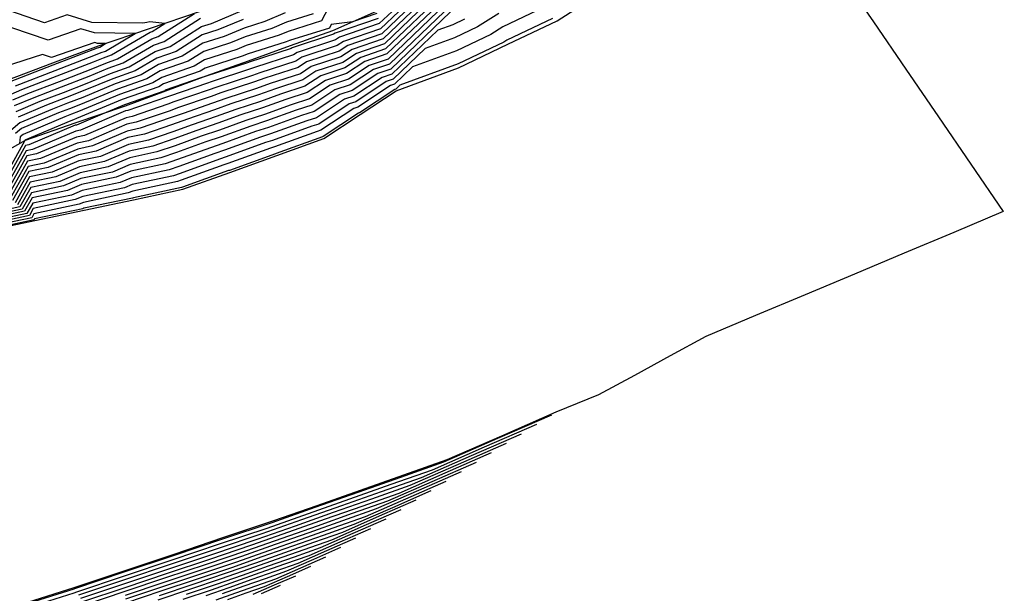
# Model space of a CAD drawing. Extents: x 2188792 to 2191981, y 386090 to 389710.
# Drawn here: x 2190937.3 to 2191098.7, y 388260.4 to 388354.6 of the extents above; entities that cross this region are included whole.
import ezdxf

# ---------------------------------------------------------------- set-up
doc = ezdxf.new("R2010")
doc.units = 0
for name, color, linetype in [('DTM Contours Major', 7, 'Continuous'), ('DTM Contours Minor', 7, 'Continuous'), ('PH Exist DTM Breakline', 7, 'Continuous')]:
    doc.layers.add(name, color=color, linetype=linetype)

msp = doc.modelspace()

# ---------------------------------------------------------------- linework, layer by layer
at = {"layer": 'DTM Contours Major'}
for points in [[(2191005.96, 388355.92), (2190997.78, 388348.11), (2190994.68, 388347.05), (2190991.26, 388344.79), (2190988.27, 388343.81), (2190984.88, 388341.57), (2190981.85, 388340.58), (2190977.48, 388339.01), (2190974.4, 388338.01), (2190970.08, 388336.45), (2190967.11, 388335.43), (2190962.82, 388333.88), (2190959.82, 388332.85), (2190955.37, 388331.91), (2190951.86, 388330.41), (2190947.25, 388329.44), (2190943.89, 388328.03), (2190939.13, 388327.03), (2190937.33, 388323.82), (2190931.31, 388322.55)], [(2191022.22, 388356.07), (2191016.58, 388353.39), (2191014.62, 388352.15), (2191008.97, 388349.46), (2191001.8, 388346.81), (2190998.82, 388343.97), (2190998.18, 388343.75), (2190992.78, 388340.18), (2190992.16, 388339.98), (2190986.76, 388336.41), (2190986.13, 388336.21), (2190979.11, 388333.67), (2190978.47, 388333.47), (2190971.46, 388330.94), (2190970.84, 388330.73), (2190963.83, 388328.2), (2190963.21, 388327.98), (2190955.87, 388326.44), (2190955.14, 388326.13), (2190947.76, 388324.57), (2190947.07, 388324.28), (2190939.66, 388322.72), (2190939.29, 388322.06), (2190931.62, 388320.44)], [(2191000.58, 388355.92), (2190996.74, 388352.26), (2190991.18, 388350.35), (2190989.74, 388349.4), (2190984.38, 388347.64), (2190983.01, 388346.73), (2190977.56, 388344.96), (2190975.85, 388344.34), (2190970.33, 388342.55), (2190968.71, 388341.97), (2190963.38, 388340.13), (2190961.82, 388339.57), (2190956.44, 388337.72), (2190954.87, 388337.39), (2190948.58, 388334.7), (2190946.74, 388334.31), (2190940.71, 388331.78), (2190938.61, 388331.34), (2190935.38, 388325.57)], [(2190987.94, 388356.48), (2190986.83, 388354.36), (2190981.35, 388352.65), (2190979.88, 388352.02), (2190974.49, 388350.33), (2190972.95, 388349.68), (2190967.63, 388347.99), (2190965.94, 388346.91), (2190960.65, 388345.09), (2190959.17, 388344.21), (2190953.72, 388342.31), (2190946.97, 388339.49), (2190945.84, 388339.05), (2190944.72, 388338.62), (2190937.89, 388335.73), (2190937.39, 388335.32), (2190937.3, 388334.25)], [(2190936.48, 388340.46), (2190939.67, 388341.8), (2190944.16, 388343.54), (2190948.72, 388345.3), (2190951.82, 388346.6), (2190954.32, 388347.47), (2190959.26, 388350.38), (2190961.04, 388351), (2190967.01, 388354.79)], [(2191022.1, 388288.11), (2191013.56, 388284.37), (2191005.03, 388280.63), (2190998.24, 388278.24), (2190991.45, 388275.85), (2190984.67, 388273.46), (2190977.88, 388271.07), (2190970.07, 388268.46), (2190962.26, 388265.84), (2190954.46, 388263.23), (2190946.65, 388260.61), (2190946.22, 388260.43), (2190938.94, 388258.12)], [(2191009.74, 388280.34), (2191002.78, 388277.29), (2190995.83, 388274.25), (2190990.3, 388272.3), (2190984.77, 388270.35), (2190979.24, 388268.4), (2190973.71, 388266.46), (2190967.35, 388264.33), (2190960.99, 388262.2), (2190954.63, 388260.07)], [(2190997.38, 388272.56), (2190992.01, 388270.21), (2190986.63, 388267.86), (2190982.36, 388266.35), (2190978.09, 388264.85), (2190973.82, 388263.35), (2190969.54, 388261.84), (2190964.63, 388260.2)], [(2190985.02, 388264.79), (2190981.23, 388263.13), (2190977.44, 388261.47), (2190974.42, 388260.41), (2190971.41, 388259.35)]]:
    msp.add_lwpolyline(points, dxfattribs=at)
at = {"layer": 'DTM Contours Minor'}
for points in [[(2191007.03, 388355.92), (2190997.99, 388347.28), (2190995.38, 388346.39), (2190991.56, 388343.87), (2190989.05, 388343.04), (2190985.26, 388340.54), (2190982.71, 388339.71), (2190977.8, 388337.94), (2190975.22, 388337.1), (2190970.36, 388335.35), (2190967.86, 388334.49), (2190963.03, 388332.75), (2190960.5, 388331.88), (2190955.47, 388330.82), (2190952.52, 388329.55), (2190947.35, 388328.47), (2190944.52, 388327.28), (2190939.24, 388326.17), (2190937.72, 388323.46), (2190931.37, 388322.13)], [(2191008.03, 388355.84), (2190998.2, 388346.45), (2190996.08, 388345.73), (2190991.86, 388342.95), (2190989.83, 388342.28), (2190985.64, 388339.51), (2190983.56, 388338.83), (2190978.13, 388336.87), (2190976.03, 388336.19), (2190970.63, 388334.25), (2190968.6, 388333.55), (2190963.23, 388331.61), (2190961.18, 388330.9), (2190955.57, 388329.72), (2190953.17, 388328.7), (2190947.45, 388327.49), (2190945.16, 388326.53), (2190939.34, 388325.31), (2190938.11, 388323.11), (2190931.43, 388321.71)], [(2191015.93, 388355.58), (2191012.46, 388353.39), (2191008.67, 388351.59), (2191003.87, 388349.82), (2190998.61, 388344.8), (2190997.48, 388344.41), (2190992.47, 388341.1), (2190991.38, 388340.74), (2190986.39, 388337.44), (2190985.28, 388337.08), (2190978.78, 388334.74), (2190977.66, 388334.38), (2190971.18, 388332.04), (2190970.1, 388331.67), (2190963.63, 388329.33), (2190962.53, 388328.96), (2190955.77, 388327.53), (2190954.49, 388326.98), (2190947.66, 388325.55), (2190946.43, 388325.03), (2190939.55, 388323.58), (2190938.9, 388322.41), (2190931.56, 388320.86)], [(2190995.91, 388355.57), (2190991.93, 388354.21), (2190988.45, 388353.75), (2190988.15, 388353.18), (2190981.59, 388351.13), (2190981.05, 388350.91), (2190974.66, 388348.89), (2190973.99, 388348.61), (2190967.76, 388346.63), (2190966.92, 388346.1), (2190960.92, 388344.03), (2190960.14, 388343.56), (2190954.11, 388341.46), (2190946.62, 388338.32), (2190946.17, 388338.15), (2190945.73, 388337.98), (2190938.18, 388334.79), (2190938.16, 388334.77), (2190938.16, 388334.74), (2190933.81, 388326.98)], [(2190935.91, 388342.34), (2190937.65, 388343.08), (2190943.49, 388345.33), (2190949.41, 388347.62), (2190951.06, 388348.31), (2190952.38, 388348.77), (2190958.7, 388352.5), (2190959.08, 388352.63), (2190961.15, 388353.95), (2190958.67, 388354.22), (2190958.17, 388354.12), (2190957.55, 388354), (2190949.13, 388354.12), (2190945.09, 388355.34), (2190941.41, 388354.07), (2190933.9, 388356.62)], [(2190998.43, 388355.93), (2190996.33, 388353.92), (2190989.78, 388351.68), (2190989.13, 388351.25), (2190982.83, 388349.17), (2190982.25, 388348.79), (2190975.85, 388346.71), (2190975.2, 388346.48), (2190968.71, 388344.37), (2190968.16, 388344.17), (2190961.88, 388342.01), (2190961.41, 388341.84), (2190955.08, 388339.66), (2190954.67, 388339.58), (2190947.27, 388336.41), (2190946.53, 388336.25), (2190939.44, 388333.28), (2190938.4, 388333.06), (2190934.6, 388326.28)], [(2190999.51, 388355.92), (2190996.53, 388353.09), (2190990.48, 388351.01), (2190989.44, 388350.32), (2190983.61, 388348.41), (2190982.63, 388347.76), (2190976.7, 388345.84), (2190975.52, 388345.41), (2190969.52, 388343.46), (2190968.43, 388343.07), (2190962.63, 388341.07), (2190961.61, 388340.7), (2190955.76, 388338.69), (2190954.77, 388338.48), (2190947.93, 388335.55), (2190946.63, 388335.28), (2190940.07, 388332.53), (2190938.5, 388332.2), (2190934.99, 388325.92)], [(2191001.66, 388355.92), (2190996.95, 388351.43), (2190991.88, 388349.69), (2190990.04, 388348.48), (2190985.16, 388346.87), (2190983.38, 388345.7), (2190978.42, 388344.09), (2190976.18, 388343.28), (2190971.15, 388341.64), (2190968.98, 388340.86), (2190964.12, 388339.19), (2190962.02, 388338.43), (2190957.11, 388336.74), (2190954.97, 388336.29), (2190949.24, 388333.84), (2190946.84, 388333.33), (2190941.34, 388331.03), (2190938.71, 388330.48), (2190935.77, 388325.22)], [(2190980.89, 388355.69), (2190977.54, 388354.26), (2190974.15, 388353.19), (2190970.88, 388351.82), (2190967.39, 388350.71), (2190963.98, 388348.55), (2190960.09, 388347.21), (2190957.23, 388345.52), (2190952.96, 388344.03), (2190947.67, 388341.81), (2190945.17, 388340.84), (2190942.7, 388339.89), (2190937.33, 388337.62), (2190935.84, 388336.4)], [(2191002.73, 388355.92), (2190997.16, 388350.6), (2190992.58, 388349.03), (2190990.35, 388347.56), (2190985.94, 388346.11), (2190983.76, 388344.67), (2190979.28, 388343.21), (2190976.5, 388342.21), (2190971.96, 388340.74), (2190969.26, 388339.76), (2190964.87, 388338.25), (2190962.22, 388337.29), (2190957.79, 388335.77), (2190955.07, 388335.2), (2190949.89, 388332.98), (2190946.94, 388332.36), (2190941.98, 388330.28), (2190938.82, 388329.62), (2190936.16, 388324.87)], [(2190936.19, 388341.4), (2190938.66, 388342.44), (2190943.83, 388344.44), (2190949.06, 388346.46), (2190951.44, 388347.45), (2190953.35, 388348.12), (2190958.98, 388351.44), (2190960.06, 388351.81), (2190966.02, 388355.6)], [(2191003.81, 388355.92), (2190997.37, 388349.77), (2190993.28, 388348.37), (2190990.65, 388346.64), (2190986.72, 388345.34), (2190984.13, 388343.63), (2190980.13, 388342.34), (2190976.83, 388341.14), (2190972.78, 388339.83), (2190969.53, 388338.66), (2190965.62, 388337.31), (2190962.42, 388336.16), (2190958.47, 388334.8), (2190955.17, 388334.1), (2190950.55, 388332.13), (2190947.04, 388331.39), (2190942.62, 388329.53), (2190938.92, 388328.75), (2190936.55, 388324.52)], [(2190985.5, 388355.54), (2190981.12, 388354.17), (2190978.71, 388353.14), (2190974.32, 388351.76), (2190971.91, 388350.75), (2190967.51, 388349.35), (2190964.96, 388347.73), (2190960.37, 388346.15), (2190958.2, 388344.87), (2190953.34, 388343.17), (2190947.32, 388340.65), (2190945.5, 388339.95), (2190943.71, 388339.25), (2190937.61, 388336.68), (2190936.61, 388335.86)], [(2190936.76, 388339.51), (2190940.68, 388341.17), (2190944.5, 388342.64), (2190948.37, 388344.13), (2190952.2, 388345.74), (2190955.29, 388346.82), (2190959.54, 388349.32), (2190962.02, 388350.18), (2190967.14, 388353.43), (2190968.8, 388353.96), (2190973.8, 388356.05)], [(2191004.88, 388355.92), (2190997.57, 388348.94), (2190993.98, 388347.71), (2190990.95, 388345.71), (2190987.49, 388344.57), (2190984.51, 388342.6), (2190980.99, 388341.46), (2190977.15, 388340.08), (2190973.59, 388338.92), (2190969.81, 388337.56), (2190966.36, 388336.37), (2190962.62, 388335.02), (2190959.15, 388333.82), (2190955.27, 388333.01), (2190951.21, 388331.27), (2190947.15, 388330.41), (2190943.25, 388328.78), (2190939.03, 388327.89), (2190936.94, 388324.17)], [(2191010.3, 388354.64), (2191008.38, 388353.73), (2191005.95, 388352.83), (2190998.4, 388345.63), (2190996.78, 388345.07), (2190992.17, 388342.02), (2190990.6, 388341.51), (2190986.01, 388338.48), (2190984.42, 388337.96), (2190978.46, 388335.81), (2190976.84, 388335.29), (2190970.91, 388333.14), (2190969.35, 388332.61), (2190963.43, 388330.47), (2190961.86, 388329.93), (2190955.67, 388328.63), (2190953.83, 388327.84), (2190947.56, 388326.52), (2190945.8, 388325.78), (2190939.45, 388324.45), (2190938.5, 388322.76), (2190931.49, 388321.28)], [(2191024.76, 388354.77), (2191017.24, 388351.19), (2191016.79, 388350.9), (2191009.26, 388347.32), (2190999.72, 388343.8), (2190999.03, 388343.14), (2190998.88, 388343.09), (2190993.08, 388339.26), (2190992.94, 388339.21), (2190987.14, 388335.38), (2190986.99, 388335.33), (2190979.43, 388332.61), (2190979.29, 388332.56), (2190971.73, 388329.83), (2190971.59, 388329.79), (2190964.03, 388327.06), (2190963.89, 388327.01), (2190955.97, 388325.34), (2190955.8, 388325.27), (2190947.86, 388323.6), (2190947.7, 388323.53), (2190939.76, 388321.86), (2190939.68, 388321.71), (2190931.68, 388320.02)], [(2190996.12, 388354.74), (2190989.08, 388352.34), (2190988.83, 388352.17), (2190982.05, 388349.94), (2190981.88, 388349.83), (2190974.99, 388347.59), (2190974.87, 388347.54), (2190967.89, 388345.28), (2190967.89, 388345.28), (2190967.22, 388345.05), (2190961.2, 388342.97), (2190961.11, 388342.91), (2190954.49, 388340.6), (2190950.85, 388339.08), (2190946.61, 388337.27), (2190946.43, 388337.23), (2190938.8, 388334.03), (2190938.29, 388333.93), (2190934.2, 388326.63)], [(2190973.97, 388354.62), (2190969.84, 388352.89), (2190967.26, 388352.07), (2190963, 388349.36), (2190959.81, 388348.26), (2190956.26, 388346.17), (2190952.58, 388344.88), (2190948.02, 388342.97), (2190944.83, 388341.74), (2190941.69, 388340.53), (2190937.04, 388338.57)], [(2190936.64, 388343.72), (2190943.16, 388346.23), (2190949.76, 388348.78), (2190950.67, 388349.16), (2190951.41, 388349.42), (2190956.28, 388352.3), (2190949.6, 388352.39), (2190947.36, 388353.07), (2190941.97, 388351.21), (2190936.05, 388353.22)], [(2190935.63, 388344.36), (2190942.82, 388347.13), (2190950.11, 388349.94), (2190950.29, 388350.02), (2190950.44, 388350.07), (2190951.41, 388350.64), (2190950.08, 388350.66), (2190949.63, 388350.8), (2190942.53, 388348.35), (2190941.08, 388348.84), (2190934.76, 388346.85)], [(2191024.57, 388289.66), (2191015.72, 388285.79), (2191006.87, 388281.91), (2190999.83, 388279.43), (2190992.79, 388276.95), (2190985.75, 388274.47), (2190978.71, 388271.99), (2190970.62, 388269.28), (2190962.52, 388266.57), (2190954.42, 388263.86), (2190946.33, 388261.15), (2190946.22, 388261.1), (2190938.68, 388258.71)], [(2191019.63, 388286.55), (2191011.41, 388282.95), (2191003.19, 388279.35), (2190996.65, 388277.05), (2190990.12, 388274.75), (2190983.58, 388272.45), (2190977.05, 388270.15), (2190969.53, 388267.63), (2190962.01, 388265.11), (2190954.49, 388262.6), (2190946.97, 388260.08)], [(2191017.15, 388285), (2191009.25, 388281.54), (2191001.35, 388278.08), (2190995.06, 388275.86), (2190988.78, 388273.65), (2190982.5, 388271.44), (2190976.21, 388269.22), (2190968.98, 388266.8), (2190961.75, 388264.38), (2190954.53, 388261.96), (2190947.3, 388259.54)], [(2191014.68, 388283.45), (2191007.1, 388280.12), (2190999.51, 388276.8), (2190993.47, 388274.68), (2190987.44, 388272.55), (2190981.41, 388270.43), (2190975.38, 388268.3), (2190968.44, 388265.98), (2190961.5, 388263.65), (2190954.56, 388261.33), (2190947.62, 388259.01)], [(2191012.21, 388281.89), (2191004.94, 388278.71), (2190997.67, 388275.52), (2190991.89, 388273.49), (2190986.11, 388271.45), (2190980.33, 388269.41), (2190974.55, 388267.38), (2190967.89, 388265.15), (2190961.24, 388262.92), (2190954.59, 388260.7), (2190947.94, 388258.47)], [(2191007.27, 388278.78), (2191000.63, 388275.88), (2190993.99, 388272.97), (2190988.71, 388271.11), (2190983.43, 388269.25), (2190978.16, 388267.39), (2190972.88, 388265.53), (2190966.81, 388263.5), (2190960.73, 388261.47), (2190954.66, 388259.43)], [(2191004.79, 388277.23), (2190998.47, 388274.46), (2190992.15, 388271.69), (2190987.12, 388269.92), (2190982.1, 388268.15), (2190977.07, 388266.38), (2190972.05, 388264.61), (2190966.26, 388262.67), (2190960.48, 388260.74), (2190954.7, 388258.8)], [(2191002.32, 388275.67), (2190996.32, 388273.04), (2190990.31, 388270.41), (2190985.54, 388268.73), (2190980.76, 388267.05), (2190975.99, 388265.37), (2190971.21, 388263.69), (2190965.72, 388261.85), (2190960.23, 388260.01)], [(2190999.85, 388274.12), (2190994.16, 388271.63), (2190988.47, 388269.14), (2190983.95, 388267.54), (2190979.42, 388265.95), (2190974.9, 388264.36), (2190970.38, 388262.76), (2190965.17, 388261.02), (2190959.97, 388259.28)], [(2190994.91, 388271.01), (2190989.85, 388268.8), (2190984.79, 388266.58), (2190980.77, 388265.17), (2190976.75, 388263.75), (2190972.73, 388262.33), (2190968.71, 388260.92), (2190964.09, 388259.37)], [(2190992.43, 388269.46), (2190987.69, 388267.38), (2190982.95, 388265.3), (2190979.18, 388263.98), (2190975.41, 388262.65), (2190971.65, 388261.32), (2190967.88, 388259.99)], [(2190989.96, 388267.9), (2190985.54, 388265.96), (2190981.11, 388264.03), (2190977.6, 388262.79), (2190974.08, 388261.55), (2190970.56, 388260.31)], [(2190987.49, 388266.35), (2190983.38, 388264.55), (2190979.27, 388262.75), (2190976.01, 388261.6), (2190972.74, 388260.45), (2190969.48, 388259.3)], [(2190982.55, 388263.24), (2190979.07, 388261.72), (2190975.6, 388260.2)], [(2190980.07, 388261.68), (2190976.92, 388260.3)]]:
    msp.add_lwpolyline(points, dxfattribs=at)
at = {"layer": 'PH Exist DTM Breakline'}
for points in [[(2191055.69, 388393), (2191047.64, 388387.37), (2191037.62, 388381.09), (2191029.43, 388375.82), (2191021.29, 388371.15), (2191013.15, 388366.48), (2191003.01, 388359.1), (2190995.82, 388355.93), (2190988.64, 388352.76)], [(2191072.08, 388362), (2191077.41, 388354.21), (2191082.74, 388346.42), (2191088.07, 388338.63), (2191093.4, 388330.84), (2191098.73, 388323.06), (2191090.6, 388319.64), (2191082.47, 388316.22), (2191074.33, 388312.81), (2191066.2, 388309.39), (2191058.07, 388305.98), (2191049.93, 388302.56), (2191044.06, 388299.37), (2191038.19, 388296.18), (2191032.32, 388292.99), (2191025.32, 388290.13), (2191016.37, 388286.22), (2191007.42, 388282.3), (2191000.31, 388279.79), (2190993.2, 388277.29), (2190986.08, 388274.78), (2190978.97, 388272.28), (2190970.78, 388269.54), (2190962.6, 388266.8), (2190954.41, 388264.06), (2190946.22, 388261.31), (2190938.6, 388258.89)], [(2190931.7, 388319.89), (2190939.8, 388321.6), (2190947.9, 388323.31), (2190956, 388325.01), (2190964.1, 388326.72), (2190971.81, 388329.5), (2190979.53, 388332.28), (2190987.25, 388335.07), (2190993.17, 388338.98), (2190999.09, 388342.89), (2191009.35, 388346.67), (2191017.44, 388350.52), (2191025.53, 388354.37), (2191032.71, 388359.01)], [(2190966.91, 388355.9), (2190958.55, 388353.07), (2190950.2, 388350.23), (2190942.71, 388347.42), (2190935.23, 388344.61)], [(2190988.64, 388352.76), (2190981.72, 388350.27), (2190974.8, 388347.78), (2190967.88, 388345.29), (2190961.24, 388342.83), (2190954.6, 388340.36), (2190946.39, 388337.56), (2190938.19, 388334.75), (2190930.2, 388330.23), (2190921.42, 388326.96), (2190911.97, 388322.63), (2190900.54, 388317.22), (2190895.25, 388315.61), (2190888.05, 388312.47), (2190880.19, 388310.23), (2190870.19, 388310.23), (2190859.19, 388311.02), (2190846.95, 388308.71), (2190839.69, 388306.95), (2190832.43, 388305.18), (2190824.91, 388303.42), (2190817.4, 388301.67)]]:
    msp.add_lwpolyline(points, dxfattribs=at)

doc.saveas('drawing.dxf')
